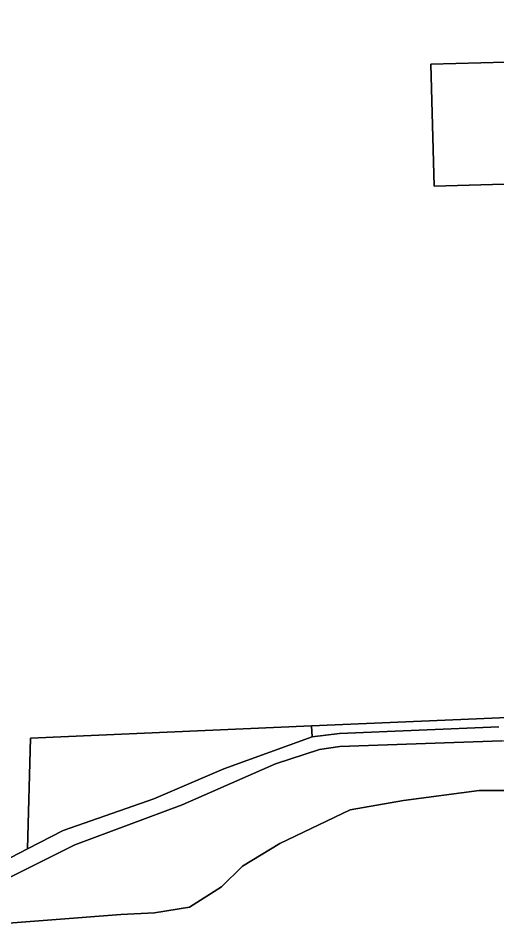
# Model space of a CAD drawing. Extents: x 162510 to 163918, y 388494 to 389774.
# Drawn here: x 162569 to 162616.6, y 388907.7 to 388997.7 of the extents above; entities that cross this region are included whole.
import ezdxf

# ---------------------------------------------------------------- set-up
doc = ezdxf.new("R2010")
doc.units = 0
for name, color, linetype in [('IMGEO_Erf', 7, 'Continuous'), ('IMGEO_Grasland_overig', 7, 'Continuous'), ('IMGEO_Groenvoorziening', 7, 'Continuous'), ('IMGEO_Hek', 7, 'Continuous'), ('IMGEO_Loofbos', 7, 'Continuous'), ('IMGEO_Pand', 7, 'Continuous'), ('IMGEO_Rijbaan_lokaal_onverhard', 7, 'Continuous')]:
    doc.layers.add(name, color=color, linetype=linetype)

msp = doc.modelspace()

# ---------------------------------------------------------------- linework, layer by layer
at = {"layer": 'IMGEO_Erf'}
msp.add_lwpolyline([(162573.072, 389083.47), (162567.934, 389084.89), (162565.92, 389085.075), (162565.003, 389085.162), (162560.951, 389085.473), (162557.784, 389085.129), (162557.523, 389080.69), (162560.632, 389000), (162561.923, 388970.136), (162563.311, 388929.674), (162563.923, 388911.946), (162569.898, 388915.03), (162570.179, 388926.053), (162598.167, 388927.269), (162614.582, 388927.982), (162666.94, 388930.257)], dxfattribs=at)
msp.add_lwpolyline([(162627.438, 388993.605), (162627.777, 388981.474), (162610.373, 388980.988), (162610.034, 388993.119)], close=True, dxfattribs=at)
at = {"layer": 'IMGEO_Grasland_overig'}
msp.add_lwpolyline([(162624.728, 388924.763), (162621.182, 388924.915), (162617.1, 388925.781), (162600.985, 388925.217), (162598.939, 388924.91), (162594.576, 388923.478), (162585.281, 388919.419), (162574.616, 388915.42), (162562.968, 388909.608), (162563.075, 388907.302), (162564.138, 388907.346), (162579.188, 388908.487), (162582.543, 388908.673), (162586.016, 388909.208), (162589.2, 388911.235), (162591.276, 388913.312), (162595.016, 388915.557), (162602.021, 388918.902), (162607.311, 388919.836), (162614.857, 388920.843), (162623.805, 388920.843)], close=True, dxfattribs=at)
at = {"layer": 'IMGEO_Groenvoorziening'}
msp.add_lwpolyline([(162666.94, 388930.257), (162614.582, 388927.982), (162598.167, 388927.269), (162598.224, 388926.178), (162600.932, 388926.51), (162616.806, 388927.155)], dxfattribs=at)
msp.add_lwpolyline([(162570.179, 388926.053), (162569.898, 388915.03), (162573.437, 388916.856), (162582.455, 388919.991), (162589.435, 388923.005), (162598.224, 388926.178), (162598.167, 388927.269)], close=True, dxfattribs=at)
at = {"layer": 'IMGEO_Hek'}
for points in [[(162666.94, 388930.257), (162614.582, 388927.982)], [(162614.582, 388927.982), (162598.167, 388927.269)], [(162598.167, 388927.269), (162570.179, 388926.053)]]:
    msp.add_lwpolyline(points, dxfattribs=at)
at = {"layer": 'IMGEO_Loofbos'}
msp.add_lwpolyline([(162573.157, 388903.164), (162620.042, 388904.86), (162623.805, 388920.843), (162614.857, 388920.843), (162607.311, 388919.836), (162602.021, 388918.902), (162595.016, 388915.557), (162591.276, 388913.312), (162589.2, 388911.235), (162586.016, 388909.208), (162582.543, 388908.673), (162579.188, 388908.487), (162564.138, 388907.346), (162564.26, 388902.984), (162570.603, 388903.112)], close=True, dxfattribs=at)
at = {"layer": 'IMGEO_Pand'}
msp.add_lwpolyline([(162627.438, 388993.605), (162610.034, 388993.119), (162610.373, 388980.988), (162627.777, 388981.474)], close=True, dxfattribs=at)
at = {"layer": 'IMGEO_Rijbaan_lokaal_onverhard'}
msp.add_lwpolyline([(162616.806, 388927.155), (162600.932, 388926.51), (162598.224, 388926.178), (162589.435, 388923.005), (162582.455, 388919.991), (162573.437, 388916.856), (162569.898, 388915.03), (162563.923, 388911.946), (162562.884, 388911.41), (162559.784, 388909.9), (162559.856, 388907.965), (162562.968, 388909.608), (162574.616, 388915.42), (162585.281, 388919.419), (162594.576, 388923.478), (162598.939, 388924.91), (162600.985, 388925.217), (162617.1, 388925.781)], dxfattribs=at)

doc.saveas('drawing.dxf')
